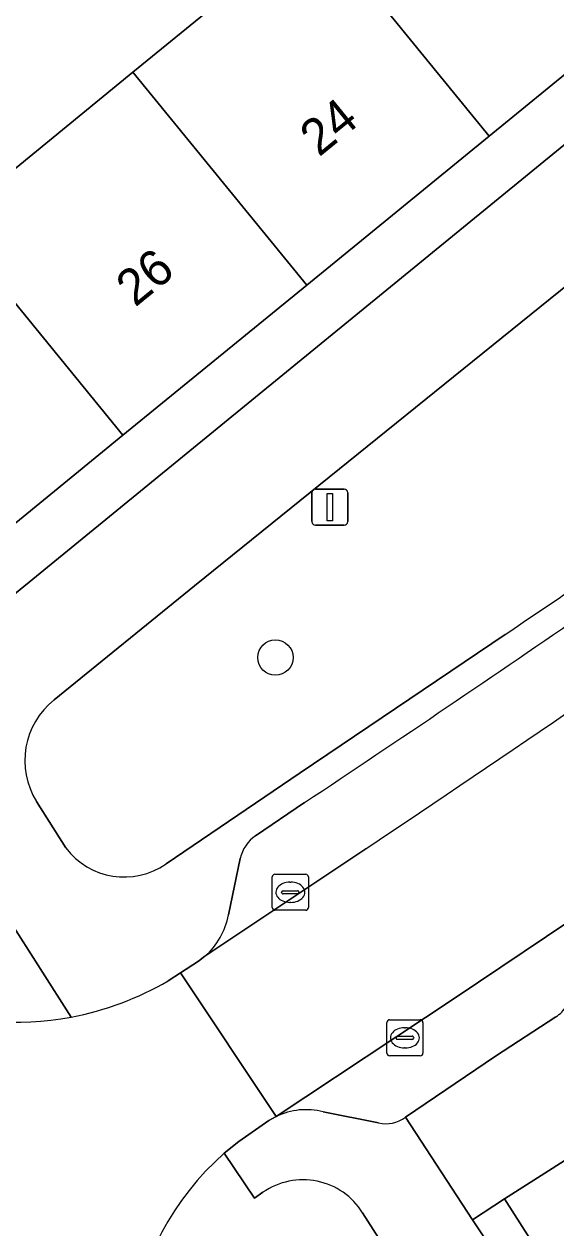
# Model space of a CAD drawing. Extents: x 162344 to 162869, y 381217 to 381818.
# Drawn here: x 162549.42 to 162564.16, y 381539.96 to 381573.33 of the extents above; entities that cross this region are included whole.
import ezdxf

# ---------------------------------------------------------------- set-up
doc = ezdxf.new("R2010")
doc.units = 0
for name, color, linetype in [('IMGEO_Boom', 7, 'Continuous'), ('IMGEO_Erf', 7, 'Continuous'), ('IMGEO_Groenvoorziening', 7, 'Continuous'), ('IMGEO_Kolk', 7, 'Continuous'), ('IMGEO_Lichtmast', 7, 'Continuous'), ('IMGEO_Pand', 7, 'Continuous'), ('IMGEO_Pand_nummerreeks', 7, 'Continuous'), ('IMGEO_Parkeervlak_open', 7, 'Continuous'), ('IMGEO_Rijbaan_lokaal_open', 7, 'Continuous'), ('IMGEO_Voetpad_open', 7, 'Continuous')]:
    doc.layers.add(name, color=color, linetype=linetype)

msp = doc.modelspace()

# ---------------------------------------------------------------- linework, layer by layer
at = {"layer": 'IMGEO_Boom'}
msp.add_circle((162556.384, 381555.772), 0.489, dxfattribs=at)
at = {"layer": 'IMGEO_Erf'}
for points in [[(162583.699, 381585.765), (162582.764, 381586.934), (162577.44, 381582.586), (162572.364, 381578.439), (162567.297, 381574.3), (162562.308, 381570.225), (162557.253, 381566.096), (162552.155, 381561.932), (162547.084, 381557.79), (162548.034, 381556.624)], [(162574.282, 381522.65), (162572.139, 381526.015), (162569.639, 381529.94), (162564.99, 381537.239), (162562.738, 381540.775), (162561.844, 381540.188), (162564.167, 381536.701), (162568.826, 381529.447), (162573.5, 381522.067), (162578.52, 381514.13), (162583.065, 381506.926), (162587.839, 381499.445), (162590.152, 381495.869), (162590.956, 381496.468), (162588.707, 381500), (162583.92, 381507.516), (162581.539, 381511.254), (162579.393, 381514.624)]]:
    msp.add_lwpolyline(points, close=True, dxfattribs=at)
msp.add_lwpolyline([(162540.977, 381575.683), (162536.254, 381572.675), (162542.267, 381563.687), (162547.338, 381567.829), (162552.436, 381571.993), (162557.491, 381576.122)], dxfattribs=at)
at = {"layer": 'IMGEO_Groenvoorziening'}
for points in [[(162566.722, 381559.122), (162570.389, 381561.7), (162565.868, 381567.217), (162554.141, 381557.755)], [(162554.141, 381557.755), (162550.252, 381554.598)], [(162553.356, 381550.051), (162557.071, 381552.574), (162562.752, 381556.413)], [(162550.719, 381545.809), (162545.554, 381553.9), (162541.16, 381551.133)], [(162549.764, 381551.783), (162550.571, 381550.494)], [(162556.039, 381540.951), (162555.805, 381540.786), (162554.966, 381542.034)], [(162553.608, 381531.977), (162554.011, 381531.312), (162554.129, 381531.117), (162554.627, 381530.33), (162562.261, 381534.968), (162558.802, 381540.384)]]:
    msp.add_lwpolyline(points, dxfattribs=at)
for centre, radius, start, end in [((162406.149, 381790.176), 281.371, 303.81902, 304.79772), ((162551.578, 381552.918), 2.14, 128.2888, 212.0415), ((162552.196, 381551.733), 2.043, 217.3281, 304.5956), ((162549.16, 381554.086), 8.422, 220.3194, 280.6706), ((162560.071, 381536.225), 7.734, 131.3052, 213.3144), ((162557.15, 381539.35), 1.949, 32.0532, 124.7532)]:
    msp.add_arc(centre, radius, start, end, dxfattribs=at)
at = {"layer": 'IMGEO_Kolk'}
for p, q in [((162556.297, 381548.841), (162556.297, 381549.693)), ((162556.372, 381549.767), (162557.224, 381549.767)), ((162556.785, 381549.547), (162556.81, 381549.547)), ((162557.298, 381549.693), (162557.298, 381548.841)), ((162556.556, 381549.261), (162556.556, 381549.273)), ((162556.994, 381549.224), (162556.596, 381549.224)), ((162556.599, 381549.31), (162556.997, 381549.31)), ((162557.04, 381549.273), (162557.04, 381549.261)), ((162556.808, 381548.987), (162556.783, 381548.987)), ((162557.224, 381548.767), (162556.372, 381548.767)), ((162559.473, 381544.807), (162559.473, 381545.659)), ((162559.548, 381545.733), (162560.4, 381545.733)), ((162560.474, 381545.659), (162560.474, 381544.807)), ((162559.732, 381545.227), (162559.732, 381545.239)), ((162559.775, 381545.276), (162560.173, 381545.276)), ((162559.961, 381545.513), (162559.986, 381545.513)), ((162560.216, 381545.239), (162560.216, 381545.227)), ((162560.17, 381545.19), (162559.772, 381545.19)), ((162559.984, 381544.953), (162559.959, 381544.953)), ((162560.4, 381544.733), (162559.548, 381544.733))]:
    msp.add_line(p, q, dxfattribs=at)
for points in [[(162556.297, 381548.841), (162556.297, 381549.693)], [(162556.372, 381549.767), (162557.224, 381549.767)], [(162557.298, 381549.693), (162557.298, 381548.841)], [(162557.224, 381548.767), (162556.372, 381548.767)], [(162559.473, 381544.807), (162559.473, 381545.659)], [(162559.548, 381545.733), (162560.4, 381545.733)], [(162560.474, 381545.659), (162560.474, 381544.807)], [(162560.4, 381544.733), (162559.548, 381544.733)]]:
    msp.add_lwpolyline(points, dxfattribs=at)
for centre, radius, start, end in [((162556.374, 381549.691), 0.0765, 91.552, 178.448), ((162556.374, 381549.691), 0.0765, 91.552, 178.448), ((162557.222, 381549.691), 0.0765, 1.552, 88.448), ((162557.222, 381549.691), 0.0765, 1.552, 88.448), ((162556.596, 381549.27), 0.0403, 85.8775, 175.7526), ((162556.593, 381549.26), 0.0366, 178.938, 274.7102), ((162556.997, 381549.267), 0.043, 264.8664, 352.4533), ((162557.001, 381549.272), 0.0386, 1.7309, 96.639), ((162556.374, 381548.843), 0.0765, 181.552, 268.448), ((162556.374, 381548.843), 0.0765, 181.552, 268.448), ((162557.222, 381548.843), 0.0765, 271.552, 358.448), ((162557.222, 381548.843), 0.0765, 271.552, 358.448), ((162559.55, 381545.657), 0.0765, 91.552, 178.448), ((162559.55, 381545.657), 0.0765, 91.552, 178.448), ((162560.398, 381545.657), 0.0765, 1.552, 88.448), ((162560.398, 381545.657), 0.0765, 1.552, 88.448), ((162559.772, 381545.236), 0.0403, 85.8775, 175.7526), ((162559.769, 381545.226), 0.0366, 178.938, 274.7102), ((162560.173, 381545.233), 0.043, 264.8664, 352.4533), ((162560.177, 381545.238), 0.0386, 1.7309, 96.639), ((162559.55, 381544.809), 0.0765, 181.552, 268.448), ((162559.55, 381544.809), 0.0765, 181.552, 268.448), ((162560.398, 381544.809), 0.0765, 271.552, 358.448), ((162560.398, 381544.809), 0.0765, 271.552, 358.448)]:
    msp.add_arc(centre, radius, start, end, dxfattribs=at)
for centre, major_axis, ratio, start_param, end_param in [((162556.784, 381549.267), (-0.387, 0.002), 0.722429, 4.712389, 7.853982), ((162556.809, 381549.267), (-0.39, 0.002), 0.717154, 1.570796, 4.712389), ((162559.96, 381545.233), (-0.387, 0.002), 0.722429, 4.712389, 7.853982), ((162559.985, 381545.233), (-0.39, 0.002), 0.717154, 1.570796, 4.712389)]:
    msp.add_ellipse(centre, major_axis=major_axis, ratio=ratio, start_param=start_param, end_param=end_param, dxfattribs=at)
at = {"layer": 'IMGEO_Lichtmast'}
for p, q in [((162557.398, 381559.539), (162557.398, 381560.339)), ((162557.398, 381560.339), (162557.398, 381559.539)), ((162557.498, 381560.439), (162558.288, 381560.439)), ((162558.288, 381560.439), (162557.498, 381560.439)), ((162558.388, 381560.339), (162558.388, 381559.539)), ((162558.388, 381559.539), (162558.388, 381560.339)), ((162558.288, 381559.439), (162557.498, 381559.439)), ((162557.498, 381559.439), (162558.288, 381559.439))]:
    msp.add_line(p, q, dxfattribs=at)
msp.add_lwpolyline([(162557.818, 381560.314), (162557.968, 381560.314), (162557.968, 381559.564), (162557.818, 381559.564), (162557.818, 381560.314)], dxfattribs=at)
for centre, start, end in [((162557.498, 381560.339), 90, 180), ((162557.498, 381560.339), 90, 180), ((162558.288, 381560.339), 0, 90), ((162558.288, 381560.339), 360, 90), ((162557.498, 381559.539), 180, 270), ((162557.498, 381559.539), 180, 270), ((162558.288, 381559.539), 270, 0), ((162558.288, 381559.539), 270, 0)]:
    msp.add_arc(centre, 0.1, start, end, dxfattribs=at)
at = {"layer": 'IMGEO_Pand'}
for points in [[(162562.48, 381580.197), (162557.491, 381576.122), (162562.308, 381570.225), (162567.297, 381574.3)], [(162557.491, 381576.122), (162552.436, 381571.993), (162557.253, 381566.096), (162562.308, 381570.225)], [(162552.436, 381571.993), (162547.338, 381567.829), (162552.155, 381561.932), (162557.253, 381566.096)], [(162547.338, 381567.829), (162542.267, 381563.687), (162547.084, 381557.79), (162552.155, 381561.932)], [(162572.139, 381526.015), (162580.243, 381531.175), (162570.842, 381545.936), (162562.738, 381540.775), (162564.99, 381537.239), (162569.639, 381529.94)]]:
    msp.add_lwpolyline(points, close=True, dxfattribs=at)
at = {"layer": 'IMGEO_Parkeervlak_open'}
for points in [[(162557.192, 381551.752), (162555.836, 381550.832)], [(162554.43, 381547.492), (162558.888, 381550.47)], [(162555.41, 381550.201), (162555.08, 381548.641)], [(162565.162, 381548.895), (162561.367, 381546.338), (162556.409, 381543.054)], [(162559.987, 381543.036), (162562.488, 381544.721), (162564.159, 381545.816)], [(162557.708, 381543.183), (162559.24, 381542.875)]]:
    msp.add_lwpolyline(points, dxfattribs=at)
for centre, radius, start, end in [((162266.736, 381989.306), 525.184, 303.57691, 305.65347), ((162128.989, 382192.662), 772.802, 303.799303, 304.863223), ((162556.406, 381549.988), 1.019, 124.0413, 167.9107), ((162553.111, 381548.996), 2.001, 311.2392, 349.7663), ((162563.595, 381546.668), 1.022, 303.5014, 326.6959), ((162557.235, 381541.338), 1.904, 75.6252, 115.7173), ((162559.444, 381543.742), 0.891, 256.7722, 307.5535)]:
    msp.add_arc(centre, radius, start, end, dxfattribs=at)
at = {"layer": 'IMGEO_Rijbaan_lokaal_open'}
for points in [[(162558.888, 381550.47), (162554.43, 381547.492), (162554.256, 381547.356), (162553.756, 381547.035), (162556.409, 381543.054), (162561.367, 381546.338), (162565.162, 381548.895)], [(162553.756, 381547.035), (162553.411, 381546.814)], [(162554.966, 381542.034), (162555.366, 381542.362), (162556.202, 381542.938), (162556.409, 381543.054), (162553.756, 381547.035)]]:
    msp.add_lwpolyline(points, dxfattribs=at)
for centre, radius, start, end in [((162128.989, 382192.662), 772.802, 303.799303, 304.863223), ((162549.16, 381554.086), 8.422, 220.3194, 280.6706), ((162549.158, 381554.099), 8.436, 280.6663, 300.2778), ((162560.071, 381536.225), 7.734, 131.3052, 213.3144)]:
    msp.add_arc(centre, radius, start, end, dxfattribs=at)
at = {"layer": 'IMGEO_Voetpad_open'}
for points in [[(162590.428, 381581.301), (162585.923, 381586.92), (162583.699, 381585.765), (162548.034, 381556.624), (162545.554, 381553.9), (162550.719, 381545.809)], [(162554.141, 381557.755), (162565.868, 381567.217), (162570.389, 381561.7), (162566.722, 381559.122)], [(162550.252, 381554.598), (162554.141, 381557.755)], [(162562.752, 381556.413), (162557.071, 381552.574), (162553.356, 381550.051)], [(162550.571, 381550.494), (162549.764, 381551.783)], [(162555.836, 381550.832), (162557.192, 381551.752)], [(162555.08, 381548.641), (162555.41, 381550.201)], [(162553.411, 381546.814), (162553.756, 381547.035), (162554.256, 381547.356), (162554.43, 381547.492)], [(162564.159, 381545.816), (162562.488, 381544.721), (162559.987, 381543.036), (162561.844, 381540.188), (162562.738, 381540.775), (162570.842, 381545.936)], [(162556.409, 381543.054), (162556.202, 381542.938), (162555.366, 381542.362), (162554.966, 381542.034), (162555.805, 381540.786), (162556.039, 381540.951)], [(162559.24, 381542.875), (162557.708, 381543.183)], [(162564.167, 381536.701), (162561.844, 381540.188), (162559.987, 381543.036)], [(162558.802, 381540.384), (162562.261, 381534.968), (162554.627, 381530.33), (162555.463, 381529.008), (162555.53, 381528.913)]]:
    msp.add_lwpolyline(points, dxfattribs=at)
for centre, radius, start, end in [((162266.736, 381989.306), 525.184, 303.57691, 305.65347), ((162406.149, 381790.176), 281.371, 303.81902, 304.79772), ((162551.578, 381552.918), 2.14, 128.2888, 212.0415), ((162556.406, 381549.988), 1.019, 124.0413, 167.9107), ((162552.196, 381551.733), 2.043, 217.3281, 304.5956), ((162553.111, 381548.996), 2.001, 311.2392, 349.7663), ((162549.158, 381554.099), 8.436, 280.6663, 300.2778), ((162563.595, 381546.668), 1.022, 303.5014, 326.6959), ((162557.235, 381541.338), 1.904, 75.6252, 115.7173), ((162559.444, 381543.742), 0.891, 256.7722, 307.5535), ((162557.15, 381539.35), 1.949, 32.0532, 124.7532)]:
    msp.add_arc(centre, radius, start, end, dxfattribs=at)

# ---------------------------------------------------------------- texts
at = {"layer": 'IMGEO_Pand_nummerreeks'}
for s, p in [('24', (162557.593, 381569.628)), ('26', (162552.496, 381565.464))]:
    msp.add_text(s, height=1, rotation=39.2425, dxfattribs=at).set_placement(p)

doc.saveas('drawing.dxf')
